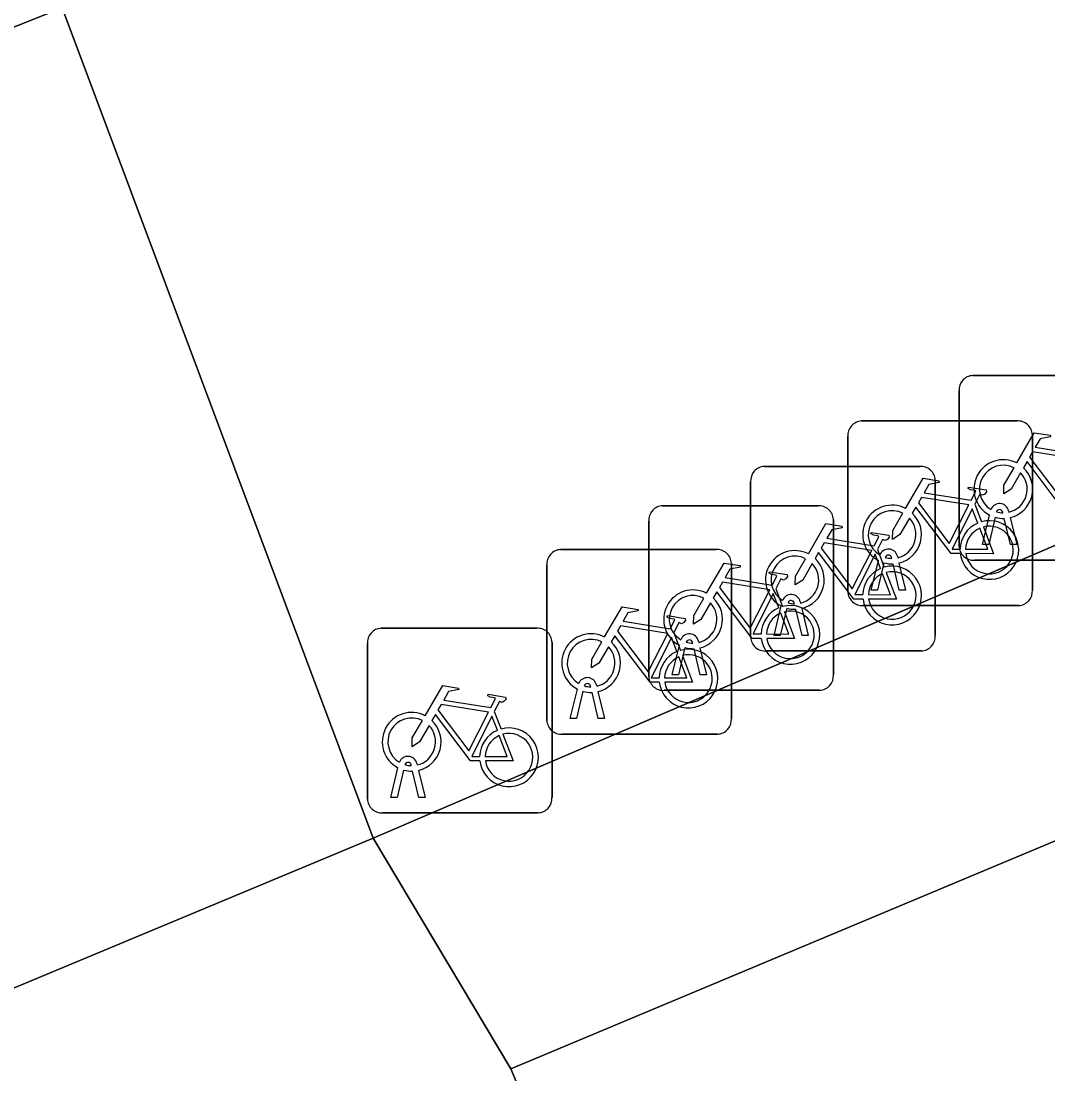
# Model space of a CAD drawing. Extents: x 160377 to 161131, y 383938 to 384853.
# Drawn here: x 160847.42 to 160852.98, y 384802.91 to 384808.61 of the extents above; entities that cross this region are included whole.
import ezdxf

# ---------------------------------------------------------------- set-up
doc = ezdxf.new("R2010")
doc.units = 0
for name, color, linetype in [('IMGEO_Erf', 7, 'Continuous'), ('IMGEO_Fietsenrek', 7, 'Continuous'), ('IMGEO_Pand', 7, 'Continuous'), ('IMGEO_Pand_overbouw', 7, 'Continuous'), ('IMGEO_Voetpad_open', 7, 'Continuous')]:
    doc.layers.add(name, color=color, linetype=linetype)

msp = doc.modelspace()

# ---------------------------------------------------------------- linework, layer by layer
at = {"layer": 'IMGEO_Erf'}
msp.add_lwpolyline([(160857.683, 384807.769), (160849.33, 384804.182), (160850.074, 384802.934), (160856.637, 384805.682), (160861.248, 384807.613)], close=True, dxfattribs=at)
msp.add_lwpolyline([(160830.288, 384756.983), (160837.596, 384759.954), (160844.883, 384762.916), (160846.044, 384760.058), (160847.927, 384755.425), (160848.836, 384755.81), (160846.849, 384760.399), (160845.163, 384764.294), (160841.516, 384771.779), (160834.161, 384787.07), (160841.105, 384790.164), (160841.511, 384790.345), (160841.231, 384790.953), (160841.02, 384791.41), (160852.979, 384796.034), (160850.074, 384802.934), (160849.33, 384804.182), (160844.716, 384802.258), (160842.202, 384801.21), (160841.943, 384802.54), (160831.831, 384800.571)], dxfattribs=at)
at = {"layer": 'IMGEO_Fietsenrek'}
for p, q in [((160852.5749, 384806.6865), (160853.4158, 384806.6865)), ((160853.4158, 384806.6865), (160852.5749, 384806.6865)), ((160852.5005, 384805.7619), (160852.5005, 384806.6028)), ((160852.5005, 384806.6028), (160852.5005, 384805.7619)), ((160851.9729, 384806.4405), (160852.8138, 384806.4405)), ((160852.8138, 384806.4405), (160851.9729, 384806.4405)), ((160852.8975, 384806.3661), (160852.8975, 384805.5252)), ((160852.8975, 384805.5252), (160852.8975, 384806.3661)), ((160851.8985, 384805.5159), (160851.8985, 384806.3568)), ((160851.8985, 384806.3568), (160851.8985, 384805.5159)), ((160851.4469, 384806.1945), (160852.2878, 384806.1945)), ((160852.2878, 384806.1945), (160851.4469, 384806.1945)), ((160851.3725, 384805.2699), (160851.3725, 384806.1108)), ((160851.3725, 384806.1108), (160851.3725, 384805.2699)), ((160852.3715, 384806.1201), (160852.3715, 384805.2792)), ((160852.3715, 384805.2792), (160852.3715, 384806.1201)), ((160850.8959, 384805.9815), (160851.7368, 384805.9815)), ((160851.7368, 384805.9815), (160850.8959, 384805.9815)), ((160852.5852, 384805.9902), (160852.6215, 384805.895)), ((160852.6275, 384805.7713), (160852.6658, 384805.9313)), ((160852.6962, 384805.9191), (160852.6609, 384805.7713)), ((160852.7379, 384805.9429), (160852.7369, 384805.9472)), ((160852.779, 384805.7713), (160852.7451, 384805.913)), ((160852.7686, 384805.9544), (160852.7704, 384805.9465)), ((160852.7774, 384805.9173), (160852.8124, 384805.7713)), ((160850.8215, 384805.0569), (160850.8215, 384805.8978)), ((160850.8215, 384805.8978), (160850.8215, 384805.0569)), ((160851.8205, 384805.9071), (160851.8205, 384805.0662)), ((160851.8205, 384805.0662), (160851.8205, 384805.9071)), ((160850.3439, 384805.7445), (160851.1848, 384805.7445)), ((160851.1848, 384805.7445), (160850.3439, 384805.7445)), ((160852.0592, 384805.7442), (160852.0955, 384805.649)), ((160852.6609, 384805.7713), (160852.6275, 384805.7713)), ((160852.8124, 384805.7713), (160852.779, 384805.7713)), ((160852.0255, 384805.5253), (160852.0638, 384805.6853)), ((160852.1359, 384805.6969), (160852.1349, 384805.7012)), ((160852.1666, 384805.7084), (160852.1684, 384805.7005)), ((160853.4251, 384805.6875), (160852.5842, 384805.6875)), ((160852.5842, 384805.6875), (160853.4251, 384805.6875)), ((160850.2695, 384804.8199), (160850.2695, 384805.6608)), ((160850.2695, 384805.6608), (160850.2695, 384804.8199)), ((160851.2685, 384805.6701), (160851.2685, 384804.8292)), ((160851.2685, 384804.8292), (160851.2685, 384805.6701)), ((160852.0942, 384805.6731), (160852.0589, 384805.5253)), ((160852.177, 384805.5253), (160852.1431, 384805.667)), ((160852.1754, 384805.6713), (160852.2104, 384805.5253)), ((160851.5082, 384805.5312), (160851.5445, 384805.436)), ((160852.0589, 384805.5253), (160852.0255, 384805.5253)), ((160852.2104, 384805.5253), (160852.177, 384805.5253)), ((160851.6099, 384805.4509), (160851.6089, 384805.4552)), ((160851.6406, 384805.4624), (160851.6424, 384805.4545)), ((160851.4995, 384805.2793), (160851.5378, 384805.4393)), ((160851.5682, 384805.4271), (160851.5329, 384805.2793)), ((160851.651, 384805.2793), (160851.6171, 384805.421)), ((160851.6494, 384805.4253), (160851.6844, 384805.2793)), ((160852.8231, 384805.4415), (160851.9822, 384805.4415)), ((160851.9822, 384805.4415), (160852.8231, 384805.4415)), ((160849.3729, 384805.3185), (160850.2138, 384805.3185)), ((160850.2138, 384805.3185), (160849.3729, 384805.3185)), ((160850.9562, 384805.2942), (160850.9925, 384805.199)), ((160849.2985, 384804.3939), (160849.2985, 384805.2348)), ((160849.2985, 384805.2348), (160849.2985, 384804.3939)), ((160850.2975, 384805.2441), (160850.2975, 384804.4032)), ((160850.2975, 384804.4032), (160850.2975, 384805.2441)), ((160850.9485, 384805.0663), (160850.9868, 384805.2263)), ((160851.0589, 384805.2379), (160851.0579, 384805.2422)), ((160851.0896, 384805.2494), (160851.0914, 384805.2415)), ((160851.5329, 384805.2793), (160851.4995, 384805.2793)), ((160851.6844, 384805.2793), (160851.651, 384805.2793)), ((160851.0172, 384805.2141), (160850.9819, 384805.0663)), ((160851.1, 384805.0663), (160851.0661, 384805.208)), ((160851.0984, 384805.2123), (160851.1334, 384805.0663)), ((160852.2971, 384805.1955), (160851.4562, 384805.1955)), ((160851.4562, 384805.1955), (160852.2971, 384805.1955)), ((160850.9819, 384805.0663), (160850.9485, 384805.0663)), ((160851.1334, 384805.0663), (160851.1, 384805.0663)), ((160850.5069, 384805.0009), (160850.5059, 384805.0052)), ((160850.5376, 384805.0124), (160850.5394, 384805.0045)), ((160850.3965, 384804.8293), (160850.4348, 384804.9893)), ((160850.4652, 384804.9771), (160850.4299, 384804.8293)), ((160850.548, 384804.8293), (160850.5141, 384804.971)), ((160850.5464, 384804.9753), (160850.5814, 384804.8293)), ((160851.7461, 384804.9825), (160850.9052, 384804.9825)), ((160850.9052, 384804.9825), (160851.7461, 384804.9825)), ((160849.9852, 384804.8682), (160850.0215, 384804.773)), ((160850.4299, 384804.8293), (160850.3965, 384804.8293)), ((160850.5814, 384804.8293), (160850.548, 384804.8293)), ((160851.1941, 384804.7455), (160850.3532, 384804.7455)), ((160850.3532, 384804.7455), (160851.1941, 384804.7455)), ((160849.4255, 384804.4033), (160849.4638, 384804.5633)), ((160849.4942, 384804.5511), (160849.4589, 384804.4033)), ((160849.5359, 384804.5749), (160849.5349, 384804.5792)), ((160849.577, 384804.4033), (160849.5431, 384804.545)), ((160849.5666, 384804.5864), (160849.5684, 384804.5785)), ((160849.5754, 384804.5493), (160849.6104, 384804.4033)), ((160849.4589, 384804.4033), (160849.4255, 384804.4033)), ((160849.6104, 384804.4033), (160849.577, 384804.4033)), ((160850.2231, 384804.3195), (160849.3822, 384804.3195)), ((160849.3822, 384804.3195), (160850.2231, 384804.3195))]:
    msp.add_line(p, q, dxfattribs=at)
for points in [[(160852.8131, 384806.2132), (160852.9078, 384806.3767), (160852.994, 384806.3629), (160852.9957, 384806.3542), (160852.9396, 384806.3433), (160852.9134, 384806.298), (160853.1686, 384806.2572)], [(160853.1557, 384806.232), (160852.8989, 384806.273), (160852.8822, 384806.2442), (160853.0492, 384806.0239), (160853.1557, 384806.232)], [(160853.1088, 384805.9685), (160853.0591, 384805.9686), (160852.8684, 384806.2203), (160852.8494, 384806.1875)], [(160852.8338, 384806.1607), (160852.7822, 384806.0715), (160852.7423, 384806.0455), (160852.7435, 384806.093), (160852.798, 384806.1872)], [(160852.2111, 384805.9672), (160852.3058, 384806.1307), (160852.392, 384806.1169), (160852.3937, 384806.1082), (160852.3376, 384806.0973), (160852.3114, 384806.052), (160852.5666, 384806.0112)], [(160852.5666, 384806.0112), (160852.5916, 384806.06), (160852.5865, 384806.064), (160852.5633, 384806.0677), (160852.5506, 384806.0752), (160852.5496, 384806.0783), (160852.5518, 384806.0829), (160852.6466, 384806.0678), (160852.6489, 384806.0575), (160852.6395, 384806.0451), (160852.6271, 384806.0387), (160852.6126, 384806.0449), (160852.5852, 384805.9902)], [(160852.5537, 384805.986), (160852.2969, 384806.027), (160852.2802, 384805.9982), (160852.4472, 384805.7779), (160852.5537, 384805.986)], [(160852.5068, 384805.7225), (160852.4571, 384805.7226), (160852.2664, 384805.9743), (160852.2474, 384805.9415)], [(160852.2318, 384805.9147), (160852.1802, 384805.8255), (160852.1403, 384805.7995), (160852.1415, 384805.847), (160852.196, 384805.9412)], [(160852.6017, 384805.888), (160852.5724, 384805.9648), (160852.463, 384805.7467), (160852.5057, 384805.7466)], [(160851.6851, 384805.7212), (160851.7798, 384805.8847), (160851.866, 384805.8709), (160851.8677, 384805.8622), (160851.8116, 384805.8513), (160851.7854, 384805.806), (160852.0406, 384805.7652)], [(160852.5357, 384805.7465), (160852.6556, 384805.7463), (160852.6124, 384805.8599)], [(160852.6322, 384805.8668), (160852.6872, 384805.7222), (160852.5371, 384805.7225)], [(160852.0406, 384805.7652), (160852.0656, 384805.814), (160852.0605, 384805.818), (160852.0373, 384805.8217), (160852.0246, 384805.8292), (160852.0236, 384805.8323), (160852.0258, 384805.8369), (160852.1206, 384805.8218), (160852.1229, 384805.8115), (160852.1135, 384805.7991), (160852.1011, 384805.7927), (160852.0866, 384805.7989), (160852.0592, 384805.7442)], [(160852.0277, 384805.74), (160851.7709, 384805.781), (160851.7542, 384805.7522), (160851.9212, 384805.5319), (160852.0277, 384805.74)], [(160851.7058, 384805.6687), (160851.6542, 384805.5795), (160851.6143, 384805.5535), (160851.6155, 384805.601), (160851.67, 384805.6952)], [(160851.9808, 384805.4765), (160851.9311, 384805.4766), (160851.7404, 384805.7283), (160851.7214, 384805.6955)], [(160852.0757, 384805.642), (160852.0464, 384805.7188), (160851.937, 384805.5007), (160851.9797, 384805.5006)], [(160851.1341, 384805.5082), (160851.2288, 384805.6717), (160851.315, 384805.6579), (160851.3167, 384805.6492), (160851.2606, 384805.6383), (160851.2344, 384805.593), (160851.4896, 384805.5522)], [(160851.4896, 384805.5522), (160851.5146, 384805.601), (160851.5095, 384805.605), (160851.4863, 384805.6087), (160851.4736, 384805.6162), (160851.4726, 384805.6193), (160851.4748, 384805.6239), (160851.5696, 384805.6088), (160851.5719, 384805.5985), (160851.5625, 384805.5861), (160851.5501, 384805.5797), (160851.5356, 384805.5859), (160851.5082, 384805.5312)], [(160851.4767, 384805.527), (160851.2199, 384805.568), (160851.2032, 384805.5392), (160851.3702, 384805.3189), (160851.4767, 384805.527)], [(160852.0097, 384805.5005), (160852.1296, 384805.5003), (160852.0864, 384805.6139)], [(160852.1062, 384805.6208), (160852.1612, 384805.4762), (160852.0111, 384805.4765)], [(160851.4298, 384805.2635), (160851.3801, 384805.2636), (160851.1894, 384805.5153), (160851.1704, 384805.4825)], [(160851.1548, 384805.4557), (160851.1032, 384805.3665), (160851.0633, 384805.3405), (160851.0645, 384805.388), (160851.119, 384805.4822)], [(160851.5247, 384805.429), (160851.4954, 384805.5058), (160851.386, 384805.2877), (160851.4287, 384805.2876)], [(160850.5821, 384805.2712), (160850.6768, 384805.4347), (160850.763, 384805.4209), (160850.7647, 384805.4122), (160850.7086, 384805.4013), (160850.6824, 384805.356), (160850.9376, 384805.3152)], [(160851.4587, 384805.2875), (160851.5786, 384805.2873), (160851.5354, 384805.4009)], [(160851.5552, 384805.4078), (160851.6102, 384805.2632), (160851.4601, 384805.2635)], [(160850.9376, 384805.3152), (160850.9626, 384805.364), (160850.9575, 384805.368), (160850.9343, 384805.3717), (160850.9216, 384805.3792), (160850.9206, 384805.3823), (160850.9228, 384805.3869), (160851.0176, 384805.3718), (160851.0199, 384805.3615), (160851.0105, 384805.3491), (160850.9981, 384805.3427), (160850.9836, 384805.3489), (160850.9562, 384805.2942)], [(160850.9247, 384805.29), (160850.6679, 384805.331), (160850.6512, 384805.3022), (160850.8182, 384805.0819), (160850.9247, 384805.29)], [(160850.6028, 384805.2187), (160850.5512, 384805.1295), (160850.5113, 384805.1035), (160850.5125, 384805.151), (160850.567, 384805.2452)], [(160850.8778, 384805.0265), (160850.8281, 384805.0266), (160850.6374, 384805.2783), (160850.6184, 384805.2455)], [(160850.9727, 384805.192), (160850.9434, 384805.2688), (160850.834, 384805.0507), (160850.8767, 384805.0506)], [(160851.0032, 384805.1708), (160851.0582, 384805.0262), (160850.9081, 384805.0265)], [(160850.9067, 384805.0505), (160851.0266, 384805.0503), (160850.9834, 384805.1639)], [(160849.6111, 384804.8452), (160849.7058, 384805.0087), (160849.792, 384804.9949), (160849.7937, 384804.9862), (160849.7376, 384804.9753), (160849.7114, 384804.93), (160849.9666, 384804.8892)], [(160849.9666, 384804.8892), (160849.9916, 384804.938), (160849.9865, 384804.942), (160849.9633, 384804.9457), (160849.9506, 384804.9532), (160849.9496, 384804.9563), (160849.9518, 384804.9609), (160850.0466, 384804.9458), (160850.0489, 384804.9355), (160850.0395, 384804.9231), (160850.0271, 384804.9167), (160850.0126, 384804.9229), (160849.9852, 384804.8682)], [(160849.9537, 384804.864), (160849.6969, 384804.905), (160849.6802, 384804.8762), (160849.8472, 384804.6559), (160849.9537, 384804.864)], [(160849.9068, 384804.6005), (160849.8571, 384804.6006), (160849.6664, 384804.8523), (160849.6474, 384804.8195)], [(160850.0017, 384804.766), (160849.9724, 384804.8428), (160849.863, 384804.6247), (160849.9057, 384804.6246)], [(160849.6318, 384804.7927), (160849.5802, 384804.7035), (160849.5403, 384804.6775), (160849.5415, 384804.725), (160849.596, 384804.8192)], [(160849.9357, 384804.6245), (160850.0556, 384804.6243), (160850.0124, 384804.7379)], [(160850.0322, 384804.7448), (160850.0872, 384804.6002), (160849.9371, 384804.6005)]]:
    msp.add_lwpolyline(points, dxfattribs=at)
for centre, radius, start, end in [((160852.5782, 384806.6086), 0.0779, 92.4484, 184.2845), ((160852.5782, 384806.6086), 0.0779, 92.4484, 184.2845), ((160851.9762, 384806.3626), 0.0779, 92.4484, 184.2845), ((160851.9762, 384806.3626), 0.0779, 92.4484, 184.2845), ((160852.8196, 384806.3628), 0.0779, 2.4484, 94.2845), ((160852.8196, 384806.3628), 0.0779, 2.4484, 94.2845), ((160851.4502, 384806.1166), 0.0779, 92.4484, 184.2845), ((160851.4502, 384806.1166), 0.0779, 92.4484, 184.2845), ((160852.2936, 384806.1168), 0.0779, 2.4484, 94.2845), ((160852.2936, 384806.1168), 0.0779, 2.4484, 94.2845), ((160852.7401, 384806.0719), 0.159, 62.6766, 242.1369), ((160852.7401, 384806.0719), 0.129, 63.3192, 238.903), ((160852.7401, 384806.0719), 0.129, 283.6043, 43.4302), ((160852.7401, 384806.0719), 0.159, 283.5766, 46.6042), ((160850.8992, 384805.9036), 0.0779, 92.4484, 184.2845), ((160850.8992, 384805.9036), 0.0779, 92.4484, 184.2845), ((160851.7426, 384805.9038), 0.0779, 2.4484, 94.2845), ((160851.7426, 384805.9038), 0.0779, 2.4484, 94.2845), ((160852.1381, 384805.8259), 0.159, 62.6766, 242.1369), ((160852.7199, 384805.9433), 0.0499, 12.8025, 158.6934), ((160852.1381, 384805.8259), 0.129, 63.3192, 238.903), ((160852.1381, 384805.8259), 0.129, 283.6043, 43.4302), ((160852.1381, 384805.8259), 0.159, 283.5766, 46.6042), ((160852.7401, 384806.0719), 0.159, 253.9967, 271.7867), ((160852.7199, 384805.9433), 0.0174, 12.8025, 163.4502), ((160852.7401, 384806.0719), 0.129, 253.415, 269.0204), ((160852.6647, 384805.7419), 0.159, 113.3408, 178.3217), ((160852.6647, 384805.7419), 0.159, 187.0065, 105.7708), ((160852.6647, 384805.7419), 0.129, 113.923, 177.9556), ((160852.6647, 384805.7419), 0.129, 188.6715, 104.5883), ((160850.3472, 384805.6666), 0.0779, 92.4484, 184.2845), ((160850.3472, 384805.6666), 0.0779, 92.4484, 184.2845), ((160851.1906, 384805.6668), 0.0779, 2.4484, 94.2845), ((160851.1906, 384805.6668), 0.0779, 2.4484, 94.2845), ((160851.6121, 384805.5799), 0.159, 62.6766, 242.1369), ((160852.1179, 384805.6973), 0.0499, 12.8025, 158.6934), ((160852.5784, 384805.7652), 0.0779, 182.4484, 274.2845), ((160852.5784, 384805.7652), 0.0779, 182.4484, 274.2845), ((160851.6121, 384805.5799), 0.129, 63.3192, 238.903), ((160851.6121, 384805.5799), 0.159, 283.5766, 46.6042), ((160852.1179, 384805.6973), 0.0174, 12.8025, 163.4502), ((160852.1381, 384805.8259), 0.129, 253.415, 269.0204), ((160851.6121, 384805.5799), 0.129, 283.6043, 43.4302), ((160852.1387, 384805.4959), 0.159, 113.3408, 178.3217), ((160852.1387, 384805.4959), 0.159, 187.0065, 105.7708), ((160852.1387, 384805.4959), 0.129, 188.6715, 104.5883), ((160852.1381, 384805.8259), 0.159, 253.9967, 271.7867), ((160852.1387, 384805.4959), 0.129, 113.923, 177.9556), ((160851.0611, 384805.3669), 0.159, 62.6766, 242.1369), ((160851.9764, 384805.5192), 0.0779, 182.4484, 274.2845), ((160851.9764, 384805.5192), 0.0779, 182.4484, 274.2845), ((160852.8198, 384805.5194), 0.0779, 272.4484, 4.2845), ((160852.8198, 384805.5194), 0.0779, 272.4484, 4.2845), ((160851.0611, 384805.3669), 0.129, 63.3192, 238.903), ((160851.0611, 384805.3669), 0.129, 283.6043, 43.4302), ((160851.0611, 384805.3669), 0.159, 283.5766, 46.6042), ((160851.5919, 384805.4513), 0.0499, 12.8025, 158.6934), ((160851.5919, 384805.4513), 0.0174, 12.8025, 163.4502), ((160851.6121, 384805.5799), 0.129, 253.415, 269.0204), ((160851.5877, 384805.2829), 0.159, 113.3408, 178.3217), ((160851.5877, 384805.2829), 0.159, 187.0065, 105.7708), ((160851.5877, 384805.2829), 0.129, 113.923, 177.9556), ((160851.5877, 384805.2829), 0.129, 188.6715, 104.5883), ((160851.6121, 384805.5799), 0.159, 253.9967, 271.7867), ((160849.3762, 384805.2406), 0.0779, 92.4484, 184.2845), ((160849.3762, 384805.2406), 0.0779, 92.4484, 184.2845), ((160850.2196, 384805.2408), 0.0779, 2.4484, 94.2845), ((160850.2196, 384805.2408), 0.0779, 2.4484, 94.2845), ((160850.5091, 384805.1299), 0.159, 62.6766, 242.1369), ((160851.0409, 384805.2383), 0.0499, 12.8025, 158.6934), ((160850.5091, 384805.1299), 0.129, 63.3192, 238.903), ((160850.5091, 384805.1299), 0.159, 283.5766, 46.6042), ((160851.0409, 384805.2383), 0.0174, 12.8025, 163.4502), ((160851.0611, 384805.3669), 0.129, 253.415, 269.0204), ((160851.4504, 384805.2732), 0.0779, 182.4484, 274.2845), ((160851.4504, 384805.2732), 0.0779, 182.4484, 274.2845), ((160852.2938, 384805.2734), 0.0779, 272.4484, 4.2845), ((160852.2938, 384805.2734), 0.0779, 272.4484, 4.2845), ((160850.5091, 384805.1299), 0.129, 283.6043, 43.4302), ((160851.0357, 384805.0459), 0.159, 113.3408, 178.3217), ((160851.0357, 384805.0459), 0.159, 187.0065, 105.7708), ((160851.0357, 384805.0459), 0.129, 188.6715, 104.5883), ((160851.0611, 384805.3669), 0.159, 253.9967, 271.7867), ((160851.0357, 384805.0459), 0.129, 113.923, 177.9556), ((160850.8994, 384805.0602), 0.0779, 182.4484, 274.2845), ((160850.8994, 384805.0602), 0.0779, 182.4484, 274.2845), ((160851.7428, 384805.0604), 0.0779, 272.4484, 4.2845), ((160851.7428, 384805.0604), 0.0779, 272.4484, 4.2845), ((160850.4889, 384805.0013), 0.0499, 12.8025, 158.6934), ((160850.4889, 384805.0013), 0.0174, 12.8025, 163.4502), ((160850.5091, 384805.1299), 0.129, 253.415, 269.0204), ((160850.5091, 384805.1299), 0.159, 253.9967, 271.7867), ((160849.5381, 384804.7039), 0.159, 62.6766, 242.1369), ((160849.5381, 384804.7039), 0.129, 63.3192, 238.903), ((160851.1908, 384804.8234), 0.0779, 272.4484, 4.2845), ((160851.1908, 384804.8234), 0.0779, 272.4484, 4.2845), ((160849.5381, 384804.7039), 0.129, 283.6043, 43.4302), ((160849.5381, 384804.7039), 0.159, 283.5766, 46.6042), ((160850.0647, 384804.6199), 0.159, 187.0065, 105.7708), ((160850.3474, 384804.8232), 0.0779, 182.4484, 274.2845), ((160850.3474, 384804.8232), 0.0779, 182.4484, 274.2845), ((160850.0647, 384804.6199), 0.159, 113.3408, 178.3217), ((160850.0647, 384804.6199), 0.129, 113.923, 177.9556), ((160850.0647, 384804.6199), 0.129, 188.6715, 104.5883), ((160849.5179, 384804.5753), 0.0499, 12.8025, 158.6934), ((160849.5381, 384804.7039), 0.159, 253.9967, 271.7867), ((160849.5179, 384804.5753), 0.0174, 12.8025, 163.4502), ((160849.5381, 384804.7039), 0.129, 253.415, 269.0204), ((160849.3764, 384804.3972), 0.0779, 182.4484, 274.2845), ((160849.3764, 384804.3972), 0.0779, 182.4484, 274.2845), ((160850.2198, 384804.3974), 0.0779, 272.4484, 4.2845), ((160850.2198, 384804.3974), 0.0779, 272.4484, 4.2845)]:
    msp.add_arc(centre, radius, start, end, dxfattribs=at)
at = {"layer": 'IMGEO_Pand'}
msp.add_lwpolyline([(160831.831, 384800.571), (160841.943, 384802.54), (160842.202, 384801.21), (160844.716, 384802.258), (160849.33, 384804.182), (160847.646, 384808.676), (160847.147, 384808.478), (160845.885, 384809.93), (160846.784, 384810.371), (160845.768, 384813.312), (160845.065, 384813.786), (160844.534, 384816.516), (160843.66, 384816.346), (160843.784, 384815.71), (160840.062, 384814.986), (160839.509, 384817.827), (160838.932, 384817.715), (160838.826, 384818.262), (160833.499, 384817.226), (160833.589, 384816.759), (160833.188, 384816.68), (160833.283, 384816.191), (160829.579, 384815.47)], dxfattribs=at)
msp.add_lwpolyline([(160852.979, 384796.034), (160864.177, 384800.619), (160861.248, 384807.613), (160856.637, 384805.682), (160850.074, 384802.934)], close=True, dxfattribs=at)
at = {"layer": 'IMGEO_Pand_overbouw'}
msp.add_lwpolyline([(160849.33, 384804.182), (160856.936, 384807.449), (160857.683, 384807.769), (160857.443, 384808.329), (160855.689, 384812.566), (160855.478, 384813.074), (160854.992, 384813.327), (160851.771, 384815.004), (160851.285, 384815.256), (160848.064, 384816.934), (160847.614, 384817.168), (160847.091, 384817.088), (160844.534, 384816.516), (160845.065, 384813.786), (160845.768, 384813.312), (160846.784, 384810.371), (160845.885, 384809.93), (160847.147, 384808.478), (160847.646, 384808.676)], close=True, dxfattribs=at)
at = {"layer": 'IMGEO_Voetpad_open'}
msp.add_lwpolyline([(160857.683, 384807.769), (160855.478, 384813.074), (160851.285, 384815.256), (160847.614, 384817.168), (160844.534, 384816.516), (160845.065, 384813.786), (160845.768, 384813.312), (160846.784, 384810.371), (160845.885, 384809.93), (160847.147, 384808.478), (160847.646, 384808.676), (160849.33, 384804.182)], close=True, dxfattribs=at)

doc.saveas('drawing.dxf')
